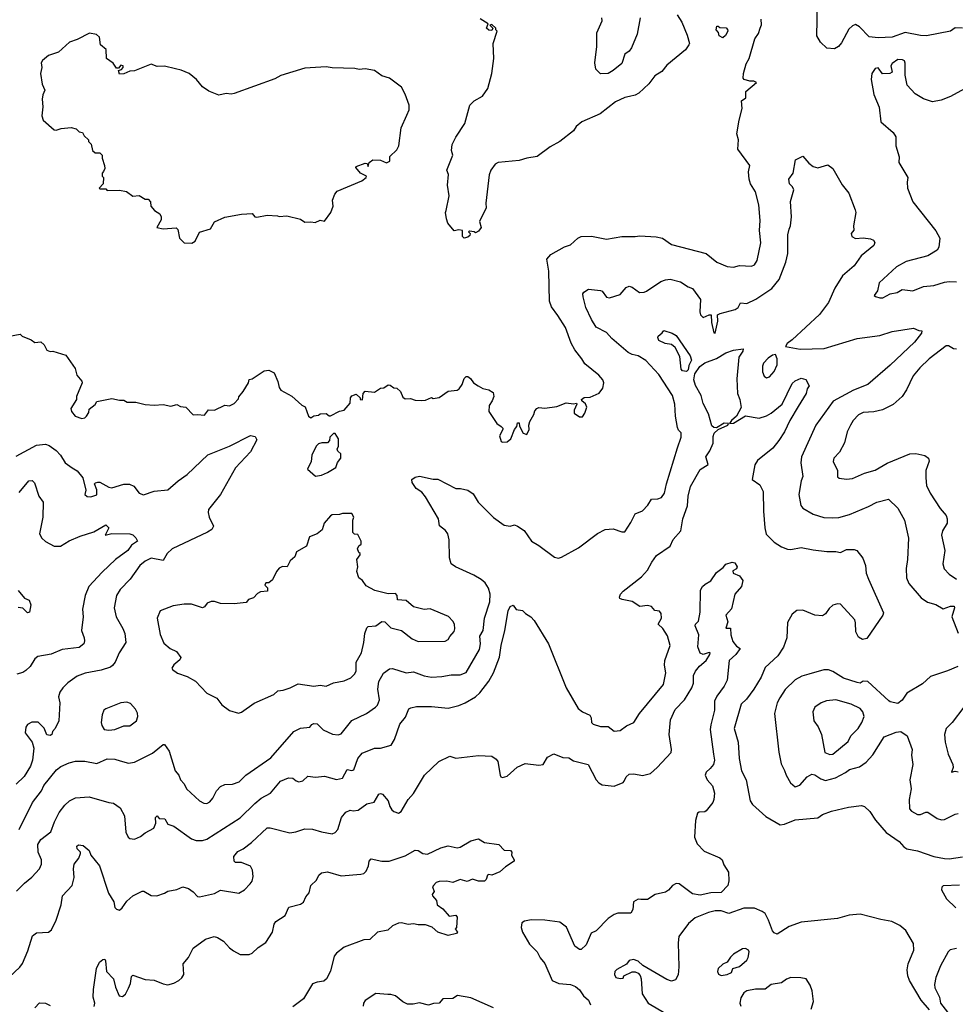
# Model space of a CAD drawing. Extents: x 1678431 to 1860718, y 384618 to 522882.
# Tile 377 of 473: x 1792174 to 1798376, y 435597 to 442122. Entities that reach past the tile are written whole.
import ezdxf

# ---------------------------------------------------------------- set-up
doc = ezdxf.new("R2010")
doc.units = 0

msp = doc.modelspace()

# ---------------------------------------------------------------- linework, layer by layer
at = {"layer": '0CON10XD'}
for points in [[(1798425, 442065.5), (1798375, 442067.5), (1798344.6, 442045.4), (1798185.5, 442015.5), (1798145, 442017.8), (1798045, 442038), (1797957.5, 442005), (1797865, 442001.5), (1797805, 442008.6), (1797742, 442075), (1797715, 442089.2), (1797695, 442082), (1797670.9, 442059.1), (1797621.1, 441968.9), (1797601.2, 441945), (1797575, 441928.6), (1797525, 441933.3), (1797483, 441973), (1797459.4, 442015), (1797461.8, 442225)], [(1796532.9, 442155), (1796564.2, 442105), (1796599.5, 442019.5), (1796613.3, 441965), (1796610, 441955), (1796587.5, 441922.5), (1796465, 441821.2), (1796431.1, 441778.9), (1796385, 441749.2), (1796345, 441695.7), (1796277.8, 441635), (1796255, 441622), (1796217.3, 441612.7), (1796185, 441606.1), (1796123.2, 441576.8), (1796022.7, 441497.3), (1795900.8, 441445), (1795863.3, 441415), (1795844.2, 441385), (1795755, 441314.2), (1795690.6, 441279.4), (1795605.3, 441214.7), (1795536.3, 441203.7), (1795485, 441187.8), (1795345, 441176), (1795326.2, 441165), (1795296.7, 441125), (1795285.8, 441094.2), (1795264, 440905), (1795266, 440875), (1795222.5, 440785), (1795232.5, 440745), (1795215, 440720), (1795195, 440710), (1795187, 440717), (1795155, 440720), (1795150, 440715), (1795160, 440705), (1795158.3, 440691.7), (1795145, 440680), (1795120, 440675), (1795110, 440685), (1795110, 440725), (1795085, 440730), (1795055, 440723.3), (1795013, 440773), (1795002.3, 440802.3), (1794997.5, 440845), (1795001.7, 440858.3), (1795022, 440955), (1795010.8, 441025), (1795015.8, 441095.8), (1795006.2, 441125), (1795046.2, 441225), (1795037.1, 441255), (1795041.4, 441295), (1795065, 441343.3), (1795124.2, 441435), (1795158.8, 441555), (1795186.7, 441585), (1795241.2, 441615), (1795276.9, 441665), (1795303.1, 441765), (1795317.8, 441865), (1795313.3, 441965), (1795340, 442045), (1795330, 442055), (1795330, 442065), (1795305, 442090), (1795290, 442085), (1795310, 442065), (1795305, 442050), (1795285, 442052.5), (1795267.5, 442065), (1795280, 442095), (1795227, 442127)], [(1792095, 440023.3), (1792177.5, 440037.5), (1792190, 440025), (1792250.7, 440000.7), (1792275, 439982.5), (1792315, 439987.5), (1792336.1, 439966.1), (1792355, 439931.2), (1792375, 439924), (1792394, 439926), (1792479.3, 439899.3), (1792540.7, 439810.7), (1792553.3, 439765), (1792586.2, 439726.2), (1792587.5, 439715), (1792550, 439625), (1792550, 439605), (1792512.5, 439545), (1792517.5, 439525), (1792542.5, 439495), (1792585, 439480), (1792605, 439482.5), (1792617.5, 439495), (1792631.7, 439518.3), (1792635, 439540), (1792675, 439572.5), (1792685, 439592.5), (1792785, 439612.5), (1792835, 439600), (1792865, 439600), (1792887, 439587), (1792945, 439586.7), (1793005, 439572.5), (1793065, 439567.5), (1793125, 439572.5), (1793175, 439561.2), (1793215, 439572), (1793239.5, 439559.5), (1793275, 439553.3), (1793323, 439503), (1793353.6, 439506.4), (1793399.3, 439500.7), (1793425, 439536.7), (1793465, 439533.3), (1793535, 439567.5), (1793565, 439562.5), (1793595, 439577.5), (1793625, 439610), (1793627.5, 439622.5), (1793655, 439657.5), (1793690, 439715), (1793695, 439737.5), (1793715, 439742.5), (1793794.1, 439795.9), (1793825, 439798.8), (1793860.5, 439780.5), (1793884.2, 439724.2), (1793894, 439685), (1793905, 439666.7), (1793977.3, 439627.3), (1794045, 439567.5), (1794066.4, 439556.4), (1794087.5, 439495), (1794105, 439482.5), (1794123, 439497), (1794155, 439500), (1794165, 439510), (1794205, 439512.5), (1794225, 439497.5), (1794235, 439497.5), (1794295, 439527.5), (1794325, 439533.3), (1794365, 439580), (1794367.5, 439615), (1794375, 439630), (1794405, 439640), (1794430, 439615), (1794430, 439605), (1794447, 439603), (1794450, 439645), (1794465, 439660), (1794525, 439653.3), (1794565, 439680), (1794587, 439683), (1794617, 439703), (1794630.7, 439700.7), (1794655, 439682.5), (1794675, 439680), (1794697.5, 439657.5), (1794715, 439620), (1794728.3, 439608.3), (1794765, 439612.5), (1794795, 439600), (1794835, 439597.5), (1794865, 439600), (1794905, 439617.5), (1794915, 439612.5), (1794955, 439617.5), (1795015, 439660), (1795073, 439667), (1795087.5, 439675), (1795106.7, 439705), (1795120, 439745), (1795133, 439757), (1795145, 439757.5), (1795162.5, 439745), (1795183.3, 439715), (1795212.5, 439695), (1795245, 439678), (1795285, 439668.8), (1795312.3, 439652.3), (1795316.1, 439623.9), (1795306.2, 439595), (1795286.2, 439565), (1795283.8, 439525), (1795336.2, 439445), (1795366.4, 439426.4), (1795376.7, 439415), (1795376.7, 439405), (1795354.5, 439365), (1795365, 439327.5), (1795375, 439321.2), (1795405, 439323.8), (1795430, 439345), (1795453.3, 439406.7), (1795470, 439425), (1795475, 439450), (1795485, 439450), (1795488.3, 439428.3), (1795512.5, 439382.5), (1795535, 439372.9), (1795551.9, 439405), (1795548.8, 439435), (1795555, 439460), (1795582.5, 439505), (1795589.3, 439530.7), (1795602.5, 439545), (1795615, 439552.5), (1795655, 439547.5), (1795735, 439557.5), (1795796.4, 439583.6), (1795845, 439576.7), (1795865, 439580), (1795867.5, 439575), (1795849.2, 439535), (1795849.2, 439515), (1795885, 439490), (1795905, 439490), (1795921.2, 439515), (1795933.3, 439555), (1795925.8, 439575.8), (1795900, 439595), (1795897.5, 439605), (1795915, 439618.8), (1795955, 439620), (1796015, 439647.5), (1796040.7, 439679.3), (1796046.7, 439715), (1796038.8, 439735), (1796013.8, 439765), (1795920.5, 439840.5), (1795901.5, 439875), (1795853.9, 439933.9), (1795828.8, 439978.8), (1795792.2, 440082.2), (1795741.2, 440161.2), (1795699.5, 440219.5), (1795686, 440256), (1795682.3, 440455), (1795669.4, 440535), (1795694.3, 440565), (1795785, 440617.1), (1795825, 440629.4), (1795874.4, 440675), (1795895, 440685.4), (1795965, 440686.9), (1796065, 440666.9), (1796165, 440684.4), (1796255, 440684.4), (1796285, 440690), (1796393, 440683), (1796434.2, 440674.2), (1796495, 440631.4), (1796725, 440572.5), (1796795, 440514.2), (1796865, 440485.8), (1796905, 440481.9), (1796945, 440493.3), (1797025, 440489.2), (1797045, 440498), (1797062.9, 440525), (1797087.2, 440642.8), (1797078.5, 440725), (1797082, 440792), (1797073.6, 440895), (1797051.5, 440981.5), (1797019.6, 441035), (1797008.9, 441065), (1797005.5, 441114.5), (1797013.3, 441155), (1796934, 441264), (1796938.8, 441325), (1796927.8, 441365), (1796942.9, 441455), (1796963.9, 441533.9), (1796960, 441585), (1796987.5, 441605), (1796986.7, 441645), (1797057.5, 441705), (1797040, 441715), (1797015, 441714), (1796977.5, 441725), (1796970, 441735), (1796971.2, 441765), (1796990.5, 441829.5), (1797010, 441865), (1797047.5, 441995), (1797070.7, 442029.3), (1797082.5, 442065), (1797091.7, 442088.3), (1797090, 442125)], [(1796287.5, 442135), (1796268.1, 442025), (1796230.8, 441935), (1796215, 441913.8), (1796185, 441892.5), (1796165, 441831.2), (1796108.8, 441785), (1796075, 441766), (1796025, 441763.3), (1795993, 441793), (1795985.8, 441835), (1796000, 441945), (1796000.8, 442035), (1796036, 442115), (1796034, 442135)], [(1793315, 440640), (1793337.5, 440655), (1793367, 440713), (1793440, 440735), (1793465, 440782.5), (1793535, 440814), (1793645, 440834), (1793715, 440836.7), (1793732.5, 440815), (1793745, 440812.5), (1793815, 440826.7), (1793883, 440823), (1793895, 440817.5), (1793945, 440821.2), (1794035, 440800), (1794065, 440780), (1794103, 440783), (1794133, 440777), (1794165, 440793.3), (1794195, 440787.5), (1794236.7, 440845), (1794252.5, 440885), (1794247.5, 440925), (1794263.3, 440965), (1794278.8, 440985), (1794442.5, 441055), (1794470, 441075), (1794472.5, 441085), (1794432.5, 441105), (1794401.7, 441141.7), (1794405, 441150), (1794465, 441170), (1794478.3, 441168.3), (1794485, 441150), (1794490, 441175), (1794515, 441192.5), (1794565, 441190), (1794605, 441174.2), (1794627.5, 441185), (1794626.7, 441215), (1794675, 441260), (1794688, 441285), (1794703.9, 441406.1), (1794740.2, 441489.8), (1794755.6, 441525), (1794755.5, 441555.5), (1794728.6, 441628.6), (1794704.2, 441675), (1794625, 441734.3), (1794575, 441748.8), (1794525, 441785.7), (1794465, 441795.8), (1794425, 441791.4), (1794395, 441799.2), (1794245, 441803.1), (1794205, 441809.4), (1794065, 441800), (1793905, 441752.5), (1793865, 441729.4), (1793595, 441632.5), (1793575, 441627.5), (1793541.7, 441631.7), (1793495, 441622.5), (1793428.3, 441648.3), (1793385, 441676.7), (1793345.9, 441725.9), (1793297.5, 441765), (1793245, 441787.5), (1793206.4, 441796.4), (1793135, 441813.3), (1793085, 441812.5), (1793045, 441826.2), (1792935, 441782.5), (1792905, 441780), (1792865, 441762.5), (1792835, 441760), (1792830, 441785), (1792848.3, 441791.7), (1792860, 441805), (1792860, 441815), (1792845, 441820), (1792828.3, 441801.7), (1792815, 441800), (1792793, 441833), (1792750, 441865), (1792747.5, 441925), (1792710, 441955), (1792703.3, 442005), (1792683.6, 442023.6), (1792637.5, 442032.5), (1792555, 441990), (1792505, 441973.3), (1792432.3, 441907.7), (1792364.4, 441885.6), (1792325, 441852.5), (1792316.7, 441835), (1792320.8, 441805), (1792311.2, 441765), (1792323.8, 441695), (1792340, 441655), (1792326.7, 441625), (1792323.3, 441595), (1792327.5, 441545), (1792320, 441485), (1792330, 441455), (1792403, 441393), (1792415, 441390), (1792448.3, 441401.7), (1792515, 441407.5), (1792548.3, 441398.3), (1792568.3, 441378.3), (1792590, 441375), (1792601.7, 441351.7), (1792630, 441325), (1792630, 441315), (1792647, 441297), (1792657.5, 441255), (1792675, 441240), (1792705, 441240), (1792720, 441225), (1792720, 441205), (1792736.7, 441155), (1792737.5, 441135), (1792730, 441115), (1792720, 441105), (1792720, 441085), (1792730, 441075), (1792727.5, 441035), (1792700, 441005), (1792705, 441000), (1792745, 441000), (1792755, 440990), (1792835, 440992.5), (1792883, 440983), (1792925, 440952.5), (1792966.1, 440956.1), (1793005, 440932.5), (1793025, 440933.3), (1793041.2, 440915), (1793042.5, 440885), (1793067, 440857), (1793102.5, 440835), (1793112.5, 440815), (1793112.5, 440795), (1793083.6, 440743.6), (1793125, 440736.7), (1793211.7, 440741.7), (1793222.5, 440732.5), (1793232.5, 440675), (1793265, 440642.5), (1793315, 440640)], [(1796835, 442002.5), (1796810, 442015), (1796807, 442037), (1796790, 442055), (1796795, 442080), (1796805, 442080), (1796815, 442070), (1796857, 442067), (1796867, 442057), (1796867.5, 442045), (1796853.6, 442016.4), (1796835, 442002.5)], [(1798437.1, 441662.9), (1798345, 441611.9), (1798282.2, 441587.8), (1798225, 441577.9), (1798165, 441598.2), (1798111, 441631), (1798058.1, 441688.1), (1798042.9, 441755), (1798044.4, 441834.4), (1798038.5, 441848.5), (1798026.4, 441856.4), (1797995, 441857.8), (1797958.3, 441831.7), (1797948.6, 441815), (1797958, 441775), (1797943.3, 441765), (1797892.7, 441762.7), (1797865, 441803.3), (1797845, 441798), (1797822.2, 441765), (1797818.5, 441725), (1797835.5, 441625.5), (1797871.2, 441541.2), (1797882.5, 441445), (1797963.8, 441375), (1797982.5, 441345), (1797982.5, 441285), (1798003.6, 441213.6), (1798001.2, 441175), (1798062.5, 441075), (1798056.2, 441045), (1798060, 441005), (1798094.2, 440915), (1798247.5, 440722.5), (1798273.2, 440673.2), (1798267.8, 440615), (1798255, 440594.2), (1798193.7, 440556.3), (1798050.7, 440519.3), (1797987, 440483), (1797872.4, 440377.6), (1797860.8, 440325), (1797837.5, 440295), (1797846.4, 440286.4), (1797875, 440278), (1797895, 440279.2), (1797945, 440305.7), (1797990, 440315), (1798025, 440334.3), (1798095, 440324.3), (1798166.3, 440353.7), (1798235, 440359.5), (1798305, 440383.5), (1798335, 440386.7), (1798384.4, 440384.4)], [(1792170.6, 436755), (1792258.6, 436935), (1792318.6, 437011.4), (1792333, 437047), (1792419.1, 437150.9), (1792446.9, 437173.1), (1792502, 437198), (1792545, 437207.3), (1792605, 437209.1), (1792685, 437192.1), (1792755, 437222.5), (1792805, 437221.1), (1792839.3, 437209.3), (1792894.3, 437194.3), (1792935, 437200.8), (1793055, 437262), (1793125, 437317.5), (1793135, 437317.5), (1793163.9, 437273.9), (1793204.5, 437144.5), (1793228.6, 437115), (1793240.8, 437085), (1793265, 437056.7), (1793279.2, 437025), (1793365, 436944.2), (1793395, 436928.6), (1793415, 436927.1), (1793435, 436939.2), (1793455, 436962), (1793478.8, 437011.2), (1793505, 437039.2), (1793535, 437054.3), (1793585, 437055.6), (1793629.6, 437070.4), (1793672.5, 437115), (1793839.2, 437230.8), (1793991.4, 437405), (1794035, 437425.6), (1794096.9, 437433.1), (1794111.7, 437451.7), (1794125, 437458.6), (1794145.4, 437455.4), (1794186.7, 437416.7), (1794247.6, 437387.6), (1794285, 437382.2), (1794305, 437390), (1794375, 437476.7), (1794472.5, 437525), (1794532.5, 437565), (1794545, 437580), (1794558.9, 437615), (1794547.9, 437685), (1794554.5, 437735), (1794585, 437790.8), (1794625, 437820.8), (1794645, 437822.5), (1794735, 437794.4), (1794785, 437799.4), (1794855, 437774.4), (1794905, 437765.5), (1794972, 437768), (1795035, 437781.1), (1795095, 437780.6), (1795133.6, 437796.4), (1795222.6, 437947.4), (1795228.9, 437985), (1795224.7, 438035.3), (1795245.4, 438074.6), (1795256.2, 438155), (1795290, 438265), (1795292.9, 438315), (1795282.7, 438355), (1795260.2, 438390.2), (1795232.9, 438412.9), (1795185, 438440.9), (1795062, 438495), (1795033.3, 438515), (1795022.2, 438555), (1795022.1, 438675), (1795011.8, 438715), (1794997.4, 438737.4), (1794956.9, 438766.9), (1794949.5, 438815), (1794865, 438959.2), (1794839.7, 438989.7), (1794802.9, 439015), (1794776.2, 439055), (1794773.3, 439075), (1794795, 439091.2), (1794825, 439097.1), (1794915, 439076), (1794945, 439076.2), (1795065, 439016), (1795095.9, 439015.9), (1795143.9, 439003.9), (1795179.7, 438979.7), (1795213.6, 438923.6), (1795315, 438823.8), (1795385, 438772.5), (1795425, 438766), (1795455, 438774), (1795475, 438766), (1795517.2, 438737.2), (1795567.5, 438665), (1795615, 438638), (1795720.3, 438560.3), (1795745, 438554), (1795765, 438560.8), (1795878.1, 438621.9), (1796005, 438717.1), (1796055, 438742.9), (1796108.8, 438748.8), (1796165, 438728.8), (1796185, 438727.5), (1796225, 438788.8), (1796253.3, 438846.7), (1796302.8, 438867.2), (1796338, 438905), (1796362.5, 438945), (1796405, 438947.1), (1796428, 438955), (1796448.6, 438985), (1796461.3, 439045), (1796535, 439283.8), (1796560, 439355), (1796560, 439385), (1796541.7, 439401.7), (1796535, 439420), (1796521.2, 439495), (1796518, 439575), (1796500.5, 439630.5), (1796410.5, 439770.5), (1796325, 439864.3), (1796275, 439894.4), (1796233.6, 439903.6), (1796207.4, 439917.4), (1796100, 440010), (1796065, 440048.2), (1795994.7, 440084.7), (1795964.1, 440134.1), (1795927.5, 440215), (1795909.2, 440285), (1795908, 440305), (1795914.2, 440315.8), (1795945, 440336.2), (1796025, 440327.5), (1796035, 440322.5), (1796065, 440283.3), (1796085, 440278.8), (1796155, 440301.4), (1796195, 440346.2), (1796215, 440356.2), (1796235, 440350), (1796282.5, 440315), (1796314.4, 440315.6), (1796328.2, 440321.8), (1796423.9, 440386.1), (1796455, 440398.1), (1796485, 440401.4), (1796555, 440384.2), (1796605, 440352.5), (1796635, 440340.8), (1796686.5, 440266.5), (1796682.7, 440185), (1796686.9, 440165), (1796705, 440148.1), (1796745, 440166.7), (1796757.5, 440165), (1796760, 440115), (1796775, 440047.5), (1796785, 440044.3), (1796801.5, 440125), (1796800, 440165), (1796817.5, 440175), (1796918, 440202), (1796936, 440215), (1796952.5, 440245), (1796995, 440240), (1797055, 440270), (1797159.5, 440340.5), (1797209.4, 440400.6), (1797252.5, 440515), (1797267.2, 440572.8), (1797265.6, 440695), (1797275.5, 440734.5), (1797284.3, 440755.7), (1797291.4, 440815), (1797282.7, 440917.3), (1797306.2, 440995), (1797296.7, 441015), (1797276.7, 441035), (1797273.3, 441065), (1797301.2, 441105), (1797315.9, 441194.1), (1797365, 441217.5), (1797405, 441171.2), (1797435, 441150), (1797465, 441141.2), (1797530.7, 441160.7), (1797563.8, 441135), (1797626.8, 441026.8), (1797671.2, 440971.2), (1797712.4, 440862.4), (1797716.8, 440843.2), (1797701.2, 440755), (1797703.6, 440726.4), (1797686.7, 440705), (1797691.2, 440685), (1797715, 440671.2), (1797765, 440676), (1797815, 440668.8), (1797835, 440660), (1797842, 440645), (1797836, 440625), (1797753.1, 440556.9), (1797705, 440490.6), (1797628.6, 440425), (1797577.3, 440342.7), (1797535, 440248), (1797475, 440168.6), (1797295, 439999.2), (1797261.2, 439975), (1797250, 439955), (1797348.3, 439938.3), (1797507.6, 439942.4), (1797725, 440009.4), (1797875, 440029.4), (1797957.5, 440055), (1798098.6, 440078.6), (1798135, 440062), (1798155, 440060), (1798152, 440045), (1798105.6, 439985), (1797945, 439833.1), (1797796, 439704), (1797702.3, 439667.7), (1797566, 439594), (1797451.1, 439435), (1797355.6, 439225), (1797353.3, 439185), (1797365.5, 439095), (1797353.5, 439065), (1797339.4, 438975), (1797353, 438903), (1797365, 438884), (1797433.3, 438845), (1797505, 438822.7), (1797565, 438820), (1797605, 438823.6), (1797675, 438843.5), (1797801.2, 438895), (1797855, 438924.4), (1797933.6, 438943.6), (1797995.6, 438885.6), (1798039.2, 438805), (1798065.4, 438685.4), (1798060, 438545), (1798051.1, 438485), (1798053.8, 438423.8), (1798068.6, 438385), (1798149.4, 438289.4), (1798192, 438262), (1798246.8, 438246.8), (1798295, 438217.5), (1798344.2, 438235.8), (1798368, 438235), (1798370.6, 438225), (1798353.9, 438163.9), (1798395, 438056.7)], [(1796595, 439790), (1796567.5, 439795), (1796559.2, 439805), (1796549.7, 439889.7), (1796519.1, 439949.1), (1796495, 439970), (1796452.5, 439975), (1796411.2, 439995), (1796403.8, 440015), (1796406.7, 440025), (1796434, 440046), (1796445, 440062.5), (1796500, 440045), (1796525, 440028), (1796618.8, 439895), (1796627.1, 439865), (1796610, 439830), (1796605, 439802.5), (1796595, 439790)], [(1792153.4, 436346.6), (1792205, 436399.2), (1792255, 436439.2), (1792304.3, 436495), (1792317.8, 436525), (1792319.6, 436555), (1792297.6, 436605), (1792295, 436656.2), (1792315, 436689.4), (1792380.5, 436739.5), (1792405.4, 436805), (1792435, 436868.1), (1792472.9, 436917.1), (1792505, 436945.6), (1792545, 436964.3), (1792635, 436972.5), (1792765, 436933.1), (1792795, 436930), (1792839.8, 436899.8), (1792868.6, 436845), (1792877.7, 436737.7), (1792893.8, 436705), (1792905, 436696.2), (1792935, 436692), (1792975, 436708), (1793005, 436734), (1793062.5, 436765), (1793077, 436797), (1793073.3, 436835), (1793085, 436846.7), (1793098.3, 436828.3), (1793136.7, 436825), (1793155, 436790), (1793195, 436776.2), (1793313.9, 436693.9), (1793345, 436682.5), (1793385, 436681.5), (1793415, 436690), (1793635, 436832.2), (1793732.9, 436927.1), (1793775, 436962.9), (1793836.4, 436995), (1793903.8, 437076.2), (1793955, 437098.1), (1793984.4, 437094.4), (1794006.6, 437076.6), (1794025, 437071.9), (1794052.1, 437077.9), (1794085, 437108), (1794135, 437101.2), (1794195, 437108.6), (1794275, 437086.5), (1794313.8, 437095), (1794345, 437152), (1794375, 437145.6), (1794389.2, 437150.8), (1794415.6, 437225), (1794445, 437261.4), (1794525, 437294.4), (1794565.5, 437294.5), (1794637, 437313), (1794659.4, 437350.6), (1794695, 437453.8), (1794731.3, 437498.7), (1794753.8, 437555), (1794767.6, 437562.4), (1794805, 437570), (1794905, 437570.9), (1795015, 437559.1), (1795085, 437576.2), (1795128.1, 437595), (1795196.7, 437635), (1795225, 437660.5), (1795285, 437738.9), (1795315.6, 437794.4), (1795355, 437896.7), (1795364.8, 437975.2), (1795390, 438075), (1795412.2, 438205), (1795425, 438231.9), (1795445, 438242.5), (1795465, 438213.8), (1795507, 438207), (1795527, 438187), (1795563.3, 438165), (1795585, 438141.2), (1795679.2, 437985), (1795795.6, 437695), (1795876.6, 437556.6), (1795906, 437535), (1795953, 437513), (1795962, 437495), (1795963.8, 437465), (1795975, 437454), (1796025, 437438.8), (1796075, 437438.8), (1796115, 437406), (1796155, 437412), (1796197.3, 437442.7), (1796246.2, 437465), (1796283.8, 437525), (1796441.9, 437715), (1796456.7, 437793.3), (1796449.2, 437845), (1796451.2, 437875), (1796485.4, 437975), (1796468.5, 438038.5), (1796437.3, 438087.3), (1796407.5, 438115), (1796428, 438155), (1796426.8, 438186.8), (1796415, 438201.2), (1796385, 438206.2), (1796362.2, 438232.2), (1796335, 438239.5), (1796285, 438232.9), (1796235, 438267.1), (1796168.3, 438278.3), (1796152.5, 438285), (1796150, 438295), (1796156.7, 438315), (1796174.3, 438335.7), (1796295, 438430), (1796335.8, 438474.2), (1796365, 438526), (1796395, 438570), (1796485, 438633.8), (1796505, 438676.7), (1796557.5, 438735), (1796570, 438815), (1796600.2, 438899.8), (1796606.2, 438965), (1796620.8, 439029.2), (1796685, 439141.9), (1796738, 439175), (1796722.4, 439225), (1796749.5, 439265), (1796770.3, 439315), (1796770.4, 439359.6), (1796778.3, 439381.7), (1796804.1, 439405.9), (1796868.8, 439435), (1796872.5, 439445), (1796845, 439448.9), (1796792.7, 439417.3), (1796775, 439418.8), (1796761.4, 439431.4), (1796740.8, 439510.8), (1796705, 439578.8), (1796690.7, 439630.7), (1796655, 439696.7), (1796642.9, 439735), (1796649.2, 439775), (1796683, 439823), (1796715, 439848.8), (1796792.6, 439877.4), (1796855, 439914), (1796905, 439932), (1796970, 439940), (1796968, 439925), (1796942, 439885), (1796928.3, 439741.7), (1796932.5, 439645), (1796948.4, 439605), (1796957.6, 439552.4), (1796926.6, 439493.4), (1796892.9, 439465), (1796880, 439445), (1796905, 439447.1), (1796985, 439495.6), (1797075, 439481.1), (1797125, 439495.5), (1797155.9, 439514.1), (1797227.8, 439575), (1797295, 439710), (1797315, 439727.5), (1797353.4, 439746.6), (1797385, 439737.5), (1797408, 439695), (1797394.3, 439675), (1797386.9, 439645), (1797335, 439559.2), (1797280, 439465), (1797245, 439390.8), (1797207.2, 439332.8), (1797167.4, 439282.6), (1797065, 439200), (1797047.6, 439172.4), (1797030.5, 439075), (1797080, 439040), (1797101.9, 438995), (1797104.3, 438864.3), (1797113.9, 438753.9), (1797123.2, 438713.2), (1797175, 438659.2), (1797225, 438628), (1797265, 438614), (1797285, 438610.8), (1797355, 438624.4), (1797435, 438607.8), (1797525, 438597.1), (1797585, 438597.1), (1797615, 438590), (1797655, 438611.2), (1797705, 438610.8), (1797724.3, 438604.3), (1797763.1, 438553.1), (1797781.1, 438505), (1797785.6, 438455), (1797801.1, 438415), (1797899.4, 438190.6), (1797895.8, 438175), (1797789.2, 438020.8), (1797760, 438015), (1797735, 438030), (1797717.1, 438065), (1797715.6, 438124.4), (1797709.4, 438145), (1797615, 438248.9), (1797595, 438250.4), (1797565, 438241.8), (1797539.6, 438220.4), (1797516.6, 438183.4), (1797495, 438172), (1797445, 438175.7), (1797365, 438208.1), (1797325, 438207.5), (1797295, 438181.2), (1797265, 438126.7), (1797258.9, 438025), (1797236.5, 437963.5), (1797200.6, 437905), (1797115, 437828.6), (1797090, 437765), (1797040, 437685)], [(1798385, 439937.5), (1798365, 439940), (1798330.5, 439960.5), (1798315, 439960), (1798203.1, 439875), (1798141.1, 439815), (1798097.7, 439762.3), (1798051.9, 439668.1), (1798024.4, 439625), (1797965, 439571.5), (1797894, 439536), (1797836.2, 439523.8), (1797765, 439517.8), (1797735, 439502.9), (1797698.6, 439465), (1797680.6, 439435), (1797658.5, 439391.5), (1797641.3, 439318.7), (1797608.6, 439255), (1797570.5, 439215), (1797566.9, 439195), (1797595.7, 439135), (1797595, 439093.3), (1797606.4, 439083.6), (1797655, 439075.8), (1797695, 439082.2), (1797773.9, 439116.1), (1797845, 439136.9), (1797925, 439181.9), (1798075, 439245.6), (1798115, 439247.8), (1798175, 439234.2), (1798198, 439215), (1798203.9, 439196.1), (1798181.4, 439135), (1798180, 439085), (1798185.7, 439035), (1798209.2, 438985), (1798275, 438882), (1798315.8, 438835), (1798322.9, 438815), (1798321.4, 438785), (1798290.6, 438735), (1798285.7, 438705), (1798307.5, 438605), (1798294.4, 438515), (1798303.3, 438483.3), (1798335, 438448.1), (1798385, 438413.5)], [(1797125, 439748.6), (1797145, 439754.2), (1797175, 439790), (1797195.3, 439835), (1797194.4, 439874.4), (1797185, 439902.5), (1797165, 439898.8), (1797135, 439879.2), (1797105.5, 439845), (1797098, 439825), (1797097.3, 439787.3), (1797110, 439760), (1797125, 439748.6)], [(1792150.2, 439229.8), (1792285, 439301.4), (1792345, 439307.8), (1792370.2, 439300.2), (1792415, 439266.7), (1792445, 439236.9), (1792475.6, 439185), (1792522.6, 439152.6), (1792555, 439132.9), (1792592, 439085), (1792612, 439005), (1792606.7, 438975), (1792621.2, 438961.2), (1792645, 438959.2), (1792685, 438974), (1792685.4, 439005.4), (1792670, 439045), (1792676.4, 439053.6), (1792692, 439058), (1792705, 439057.1), (1792765, 439023.8), (1792785, 439019.1), (1792865, 439044.4), (1792902.7, 439042.7), (1792929.7, 439029.7), (1792965, 438983.3), (1792995, 438974), (1793065, 438996.9), (1793155, 439005.6), (1793224.1, 439065.9), (1793285, 439108.5), (1793421.7, 439238.3), (1793565, 439294.5), (1793705, 439366.7), (1793735, 439360), (1793746.7, 439336.7), (1793705, 439258), (1793605, 439151.9), (1793505, 438975.6), (1793424.6, 438875), (1793422.7, 438855), (1793430.5, 438825), (1793458.6, 438765), (1793447.2, 438742.8), (1793420, 438725), (1793184.1, 438615.9), (1793150.6, 438585), (1793125, 438537.5), (1793046.2, 438553.8), (1793005, 438532.5), (1792971.1, 438505), (1792906, 438414), (1792840, 438345), (1792815.7, 438305), (1792800.8, 438225), (1792812.9, 438165), (1792857.1, 438087.1), (1792870, 438055), (1792878.1, 437995), (1792834.4, 437925), (1792806.2, 437863.8), (1792788.3, 437841.7), (1792775, 437831.9), (1792715, 437812.1), (1792608.3, 437791.7), (1792555, 437770.6), (1792493.1, 437726.9), (1792459.2, 437695), (1792440, 437665), (1792431.4, 437635), (1792440, 437595), (1792434, 437475), (1792410, 437425), (1792392.5, 437405), (1792387.5, 437385), (1792375, 437377.5), (1792353.6, 437383.6), (1792337.3, 437427.3), (1792295.5, 437465.5), (1792255, 437467.5), (1792225, 437450), (1792213.9, 437433.9), (1792211.2, 437395), (1792256.7, 437335), (1792267.5, 437295), (1792258.8, 437215), (1792246, 437175), (1792203, 437107), (1792151.2, 437055)], [(1794135, 439097.5), (1794175, 439102.5), (1794215, 439120), (1794270, 439155), (1794281.7, 439188.3), (1794302.5, 439215), (1794302.5, 439245), (1794282.7, 439262.7), (1794278.8, 439275), (1794286.7, 439295), (1794287.5, 439345), (1794265, 439380), (1794255, 439380), (1794230, 439355), (1794227, 439333), (1794215, 439317.5), (1794177, 439317), (1794155, 439310), (1794140, 439295), (1794110, 439235), (1794106.7, 439195), (1794083, 439143), (1794135, 439097.5)], [(1792170.6, 438989.4), (1792235, 439065.8), (1792257.3, 439067.3), (1792273.3, 439053.3), (1792300.8, 438965), (1792330.6, 438925), (1792328.1, 438825), (1792304.5, 438715), (1792321.9, 438685), (1792344.6, 438664.6), (1792403.6, 438633.6), (1792445, 438631.9), (1792502.9, 438667.1), (1792575, 438700), (1792665, 438728.6), (1792745, 438774.4), (1792765.9, 438754.1), (1792740, 438705), (1792785, 438716.7), (1792905, 438714.5), (1792925, 438707.3), (1792945, 438688.5), (1792954.6, 438665.4), (1792915, 438638.5), (1792891.8, 438605), (1792808.5, 438545), (1792719.7, 438460.3), (1792633.4, 438366.6), (1792607.9, 438305), (1792590.6, 438215), (1792594.3, 438165), (1792582.9, 438075), (1792602.2, 438025), (1792604.4, 438005), (1792598.6, 437985), (1792567.7, 437962.3), (1792455, 437949.1), (1792382.6, 437917.4), (1792295, 437901.4), (1792273.6, 437886.4), (1792243.1, 437835), (1792215, 437808.6), (1792195.4, 437794.6), (1792155, 437784.6)], [(1793623.6, 437526.4), (1793645, 437533.8), (1793728.1, 437591.9), (1793859.1, 437650.9), (1793885, 437674), (1793921.7, 437678.3), (1793967, 437693), (1794020.3, 437719.7), (1794125, 437704.4), (1794165, 437712), (1794205, 437706), (1794255, 437727.5), (1794325, 437741.4), (1794369.7, 437760.3), (1794394, 437785), (1794404, 437805), (1794404, 437864), (1794439.5, 437925), (1794455.7, 437995), (1794462, 438055), (1794475, 438092.5), (1794485, 438100), (1794535, 438104.2), (1794575, 438134.2), (1794595, 438131.2), (1794635, 438092), (1794705, 438074.4), (1794775, 438019.4), (1794815, 438000.6), (1794995, 438004.3), (1795014, 438015), (1795025, 438033.3), (1795055, 438066.7), (1795058.1, 438085), (1795055.7, 438115.7), (1795046.2, 438135), (1795015.8, 438165.8), (1794895, 438217.5), (1794855, 438213.3), (1794785, 438230), (1794735, 438273.3), (1794677.5, 438277.5), (1794676.4, 438306.4), (1794665, 438320), (1794617, 438317), (1794528.3, 438338.3), (1794470.7, 438370.7), (1794446.4, 438406.4), (1794422.7, 438422.7), (1794410, 438465), (1794416.2, 438495), (1794410, 438545), (1794430, 438575), (1794430, 438585), (1794421.7, 438591.7), (1794413.8, 438615), (1794422.5, 438635), (1794437.5, 438645), (1794437.5, 438665), (1794415, 438710), (1794393, 438713), (1794382.5, 438722.5), (1794382.5, 438805), (1794390, 438825), (1794375, 438850), (1794315, 438850), (1794295, 438842.5), (1794245, 438840), (1794235, 438833.3), (1794192.5, 438785), (1794179.5, 438740.5), (1794145, 438713.8), (1794096.1, 438693.9), (1794075, 438632.5), (1794010, 438595), (1793998.3, 438561.7), (1793966.7, 438535), (1793947.5, 438495), (1793917, 438497), (1793893.9, 438486.1), (1793876.7, 438465), (1793849.3, 438410.7), (1793825, 438390), (1793805, 438390), (1793800, 438375), (1793817, 438357), (1793817.5, 438335), (1793769.3, 438330.7), (1793750.7, 438319.3), (1793725, 438290), (1793691.7, 438278.3), (1793675, 438260), (1793595, 438250), (1793505, 438252.5), (1793465, 438266.7), (1793443.9, 438266.1), (1793417.5, 438255), (1793399.3, 438230.7), (1793386.2, 438223.8), (1793312.3, 438247.7), (1793265, 438248), (1793192.3, 438237.7), (1793105, 438203.3), (1793086, 438155), (1793105, 438047.5), (1793130.3, 437990.3), (1793172.5, 437955), (1793212.5, 437935), (1793243.3, 437895), (1793235, 437880), (1793195, 437847.5), (1793183.3, 437825), (1793187.5, 437815), (1793220.3, 437790.3), (1793285, 437770), (1793339.1, 437739.1), (1793415, 437658), (1793480, 437625), (1793515, 437581.2), (1793565, 437543.8), (1793623.6, 437526.4)], [(1792105, 435775.7), (1792175, 435842.9), (1792192.6, 435867.4), (1792228.7, 435951.3), (1792258.9, 436051.1), (1792285, 436071.4), (1792365, 436075.8), (1792385, 436090), (1792415.4, 436154.6), (1792449.6, 436255), (1792457.5, 436315), (1792521.4, 436385), (1792536.2, 436436.2), (1792530.9, 436495), (1792534.4, 436525), (1792566.7, 436565), (1792577, 436597), (1792577.5, 436605), (1792555, 436627.5), (1792553.8, 436645), (1792565, 436653.8), (1792595, 436648.8), (1792634.2, 436615), (1792645.6, 436585.6), (1792704.2, 436515), (1792763.6, 436333.6), (1792797.1, 436275), (1792805, 436237.5), (1792815, 436226.2), (1792835, 436220), (1792854, 436235), (1792885, 436280), (1792925, 436316.2), (1792985, 436347.5), (1792997, 436347), (1793045, 436318.8), (1793083.9, 436316.1), (1793135, 436332.5), (1793155, 436347.5), (1793215, 436358), (1793255, 436374.2), (1793293.2, 436363.2), (1793325, 436341.2), (1793352.2, 436312.2), (1793365, 436309.2), (1793465, 436330), (1793505, 436354), (1793626.1, 436333.9), (1793664.1, 436355.9), (1793702, 436395), (1793715, 436413.3), (1793722.7, 436442.7), (1793717.8, 436485), (1793705, 436512), (1793645, 436535.7), (1793605, 436536.2), (1793595.9, 436545.9), (1793594.3, 436575.7), (1793619.7, 436610.3), (1793655, 436626.4), (1793710.9, 436669.1), (1793815, 436765.7), (1793835, 436765.8), (1793965, 436732.9), (1794005, 436738.6), (1794065, 436760), (1794115, 436757.5), (1794175, 436738.6), (1794245, 436727.5), (1794265, 436736), (1794284, 436755), (1794308.1, 436835), (1794335, 436870.8), (1794365, 436884), (1794385, 436879.2), (1794417, 436883), (1794475, 436925.7), (1794524.5, 436935.5), (1794555, 436988.8), (1794565, 436993.8), (1794578.3, 436988.3), (1794615.6, 436945.6), (1794627, 436907), (1794641.2, 436885), (1794655, 436873.8), (1794685, 436863.8), (1794703.8, 436875), (1794749.2, 436955), (1794785.4, 436994.6), (1794857.5, 437115), (1794953.4, 437205), (1795025, 437241.1), (1795065, 437227.1), (1795215, 437244.8), (1795305, 437240.4), (1795331.7, 437221.7), (1795344, 437205), (1795360, 437115), (1795364.1, 437104.1), (1795375, 437100), (1795405, 437109.2), (1795472.8, 437167.2), (1795525, 437192.9), (1795615, 437182), (1795643.6, 437186.4), (1795672.5, 437235), (1795715, 437256.7), (1795775, 437232.5), (1795815, 437230), (1795845, 437211.2), (1795943.3, 437185), (1795995.6, 437085), (1796012.5, 437065), (1796035, 437051.5), (1796115, 437041.9), (1796174.3, 437065.7), (1796182, 437075), (1796195, 437103.3), (1796215, 437121.2), (1796245, 437123.8), (1796303.2, 437113.2), (1796355, 437127.3), (1796400.5, 437165), (1796492.5, 437265), (1796495.5, 437285), (1796478.5, 437385), (1796487.5, 437482.5), (1796520, 437550), (1796581.8, 437615), (1796629.6, 437695), (1796640.8, 437725), (1796640.9, 437775), (1796654.6, 437805), (1796681.4, 437838.6), (1796724.5, 437875), (1796750, 437915), (1796751.2, 437925), (1796745, 437927.8), (1796705, 437915.5), (1796685, 437923.8), (1796670, 437965), (1796676.8, 438045), (1796652.5, 438105), (1796654.2, 438115.8), (1796674.2, 438135.8), (1796684.5, 438194.5), (1796688, 438342), (1796700, 438365), (1796719.2, 438380.8), (1796755, 438402.5), (1796792.3, 438457.7), (1796838.3, 438491.7), (1796855.9, 438514.1), (1796896.1, 438526.1), (1796915, 438522.5), (1796930, 438495), (1796926.4, 438483.6), (1796901.7, 438468.3), (1796903.3, 438455), (1796946.4, 438436.4), (1796966.7, 438405), (1796958, 438365), (1796914.5, 438315.5), (1796892.5, 438217.5), (1796856.2, 438175), (1796868, 438132), (1796855, 438090), (1796885, 438090), (1796888, 438045), (1796900.9, 438000.9), (1796925, 437970), (1796950, 437955), (1796921.2, 437915), (1796878.1, 437875), (1796864.2, 437745), (1796843.1, 437705), (1796795, 437638.9), (1796780.8, 437605), (1796780.3, 437545), (1796755, 437448.8), (1796752.3, 437417.7), (1796774, 437254), (1796780.3, 437215), (1796773, 437187), (1796751.7, 437158.3), (1796724.3, 437135), (1796719.2, 437115), (1796730.8, 437085), (1796767.5, 437045), (1796780.8, 436995), (1796775.6, 436955), (1796768.6, 436935), (1796725, 436878.8), (1796715, 436871.2), (1796679.3, 436870.7), (1796666.4, 436863.6), (1796653.3, 436815), (1796647.1, 436705), (1796665, 436660.8), (1796712.3, 436612.3), (1796815, 436568.1), (1796831.4, 436555), (1796841.3, 436521.3), (1796872.2, 436472.2), (1796876, 436415), (1796867.9, 436385), (1796825, 436337.8), (1796755, 436335.4), (1796685, 436320.5), (1796635, 436329.5), (1796545, 436394.4), (1796525, 436397.8), (1796500.8, 436385), (1796476.1, 436353.9), (1796455, 436339.5), (1796385.6, 436324.4), (1796335, 436291.4), (1796290.7, 436290.7), (1796275, 436292.5), (1796243.9, 436276.1), (1796238, 436225), (1796225, 436201.2), (1796139.7, 436200.3), (1796115, 436191.4), (1796075.8, 436165), (1795995, 436084), (1795961.7, 436068.3), (1795928.6, 435991.4), (1795895, 435960), (1795885, 435960), (1795855, 435982.5), (1795797.8, 436107.8), (1795755, 436141.1), (1795655, 436154.4), (1795565, 436155.5), (1795521.5, 436148.5), (1795502.9, 436137.1), (1795498.6, 436105), (1795507.1, 436075), (1795554.4, 435995), (1795604.2, 435945), (1795624.2, 435904.2), (1795655, 435866.7), (1795703.8, 435755), (1795747.5, 435735), (1795825, 435726.9), (1795858.8, 435715), (1795885, 435692), (1795912.4, 435652.4), (1795945, 435624.2), (1795957.2, 435592.8)], [(1792165, 438338.8), (1792205, 438287.5), (1792237.5, 438275), (1792247.5, 438245), (1792238.8, 438195), (1792225, 438190), (1792195, 438221.2), (1792165, 438226)], [(1798392, 437835), (1798325, 437805.9), (1798210.9, 437769.1), (1798159.8, 437720.2), (1798055, 437658), (1798025, 437613.3), (1797995, 437590), (1797945, 437600.6), (1797935, 437607.8), (1797796.3, 437736.3), (1797765, 437737.5), (1797745, 437726), (1797725, 437730), (1797635, 437758.9), (1797565, 437801.2), (1797535, 437812.7), (1797505, 437813.5), (1797404.6, 437785.4), (1797358.9, 437771.1), (1797315, 437746.9), (1797248, 437682), (1797212.6, 437627.4), (1797196.5, 437595), (1797178.1, 437525), (1797206.8, 437266.8), (1797221.2, 437191.2), (1797243.6, 437146.4), (1797254.6, 437114.6), (1797284.2, 437065), (1797315, 437038.1), (1797345, 437049.5), (1797395, 437103.5), (1797425, 437121.9), (1797445, 437117.1), (1797485, 437090), (1797515, 437080.6), (1797583, 437097), (1797648.1, 437131.9), (1797675, 437152.9), (1797740.3, 437169.7), (1797785, 437200.8), (1797829.8, 437250.2), (1797905, 437370), (1797985, 437400.8), (1798015, 437404.2), (1798056.2, 437375), (1798089.4, 437285), (1798087, 437247), (1798094.4, 437185), (1798075.7, 437085), (1798082.9, 437025), (1798070.6, 436955), (1798072.4, 436892.4), (1798085, 436877.1), (1798125, 436854.4), (1798145, 436854.4), (1798180.2, 436869.8), (1798195, 436870), (1798255, 436827.8), (1798285, 436818.9), (1798305, 436822.2), (1798375, 436857.5), (1798395, 436861.4)], [(1797040, 437685), (1796991, 437619), (1796956.4, 437585), (1796911.1, 437425), (1796937.5, 437335), (1796944.5, 437225), (1796960, 437145), (1796990, 437085), (1797017.5, 436945), (1797031.7, 436921.7), (1797120.2, 436840.2), (1797215, 436786.2), (1797245, 436790.6), (1797315, 436818.8), (1797465, 436832.5), (1797496.2, 436853.8), (1797555, 436875.6), (1797667.9, 436902.1), (1797755, 436914), (1797775, 436908), (1797810, 436875), (1797847.8, 436817.8), (1797918, 436735), (1798005, 436675.6), (1798035, 436639.4), (1798055, 436627.5), (1798125, 436613.5), (1798235, 436577.1), (1798305, 436562.7), (1798335, 436561.5), (1798424, 436574)], [(1792765, 437414.3), (1792805, 437418.6), (1792865, 437441.1), (1792905, 437441.4), (1792949.2, 437475), (1792958.1, 437505), (1792955.4, 437525.4), (1792941.7, 437551.7), (1792909.5, 437589.5), (1792885, 437600), (1792845, 437595.6), (1792745, 437555.8), (1792731.2, 437545), (1792720.8, 437515), (1792714.4, 437465), (1792717.5, 437445), (1792735, 437418), (1792765, 437414.3)], [(1797545, 437252.5), (1797565, 437254.4), (1797665, 437338.6), (1797684.4, 437375), (1797731.8, 437425), (1797757.1, 437465), (1797771.9, 437505), (1797763.1, 437535), (1797745, 437556.7), (1797685, 437585.5), (1797585, 437614.4), (1797521.7, 437608.3), (1797486.2, 437595), (1797444.5, 437565.5), (1797431.4, 437535), (1797439.2, 437475), (1797467.1, 437435), (1797489.2, 437385), (1797512, 437265), (1797545, 437252.5)], [(1798432.5, 437565), (1798356.2, 437463.8), (1798314.7, 437425.3), (1798304.6, 437385.4), (1798308.5, 437335), (1798330, 437255), (1798360, 437185), (1798361.2, 437165), (1798350, 437135), (1798375, 437141.2), (1798395, 437137.1)], [(1792667.9, 435582.1), (1792672.2, 435605), (1792661.5, 435645), (1792662.5, 435695), (1792682.5, 435835), (1792703.2, 435876.8), (1792725, 435893.3), (1792737.5, 435895), (1792743.3, 435885), (1792750, 435815), (1792795.8, 435765), (1792809.5, 435709.5), (1792833.9, 435653.9), (1792855, 435648.8), (1792875, 435663.3), (1792895, 435703.3), (1792908.1, 435735), (1792915, 435780), (1792925, 435790), (1793005, 435761.2), (1793065, 435756), (1793125, 435731.4), (1793155, 435725.6), (1793195, 435736.9), (1793228, 435755), (1793248.6, 435771.4), (1793261.9, 435795), (1793256.7, 435865), (1793293.2, 435906.8), (1793325, 435968.8), (1793405, 436028.8), (1793464.3, 436045.7), (1793485, 436038.6), (1793525, 436015.7), (1793565, 435970), (1793591.1, 435951.1), (1793635, 435926.9), (1793695, 435927.8), (1793715, 435935.6), (1793755.9, 435974.1), (1793805, 436006.9), (1793850, 436075), (1793861.2, 436128.8), (1793871.2, 436145), (1793933.9, 436186.1), (1793959.3, 436240.7), (1794035, 436261.2), (1794055, 436273.3), (1794071.7, 436308.3), (1794093.9, 436336.1), (1794103.3, 436385), (1794141.7, 436418.3), (1794157.9, 436452.1), (1794175, 436468), (1794215, 436474.2), (1794305, 436447.1), (1794435, 436458.6), (1794455.5, 436464.5), (1794470.9, 436479.1), (1794486, 436515), (1794490, 436545), (1794505, 436560), (1794575, 436544.3), (1794624.2, 436544.2), (1794728.6, 436581.4), (1794795, 436618.6), (1794815, 436616.2), (1794847.5, 436595), (1794878.3, 436591.7), (1794966.5, 436633.5), (1795015, 436646), (1795074.1, 436634.1), (1795095, 436638), (1795165, 436680), (1795215, 436693.3), (1795255, 436670), (1795350, 436655), (1795385, 436617.5), (1795427.5, 436615), (1795437.5, 436605), (1795433.3, 436585), (1795452.5, 436555), (1795452.5, 436545), (1795395, 436508.8), (1795357.5, 436475), (1795305, 436453.3), (1795285, 436457.5), (1795275, 436452.5), (1795266.1, 436423.9), (1795255, 436413.3), (1795215, 436412), (1795175, 436426.2), (1795140.5, 436409.5), (1795095, 436422.9), (1795045, 436404.5), (1795005, 436412.5), (1794955, 436411.2), (1794935, 436403.3), (1794916.7, 436385), (1794911.2, 436375), (1794920.8, 436345), (1794908.8, 436325), (1794910, 436315), (1794936, 436285), (1794941.2, 436255), (1794978.3, 436228.3), (1795021.7, 436181.7), (1795065, 436187.5), (1795073.3, 436175), (1795070, 436105), (1795060, 436095), (1795077, 436077), (1795070, 436065), (1795015, 436053.3), (1794945, 436073.8), (1794908.8, 436108.8), (1794865, 436123.8), (1794815, 436123.3), (1794785, 436130), (1794750, 436125), (1794705, 436135.7), (1794686.1, 436133.9), (1794645, 436116.7), (1794615, 436088), (1794545, 436074.2), (1794495, 436025.6), (1794455, 436022.9), (1794325, 435974.6), (1794274.4, 435935), (1794258.5, 435915), (1794233.5, 435816.5), (1794208.8, 435765), (1794189.5, 435750.5), (1794145, 435744.4), (1794115, 435731.4), (1794055, 435634), (1793985, 435579.2)], [(1798405, 436387.1), (1798295, 436381.2), (1798286.1, 436373.9), (1798284.2, 436355), (1798318.8, 436295), (1798380, 436235)], [(1798205, 435560.9), (1798150, 435625), (1798073.6, 435755), (1798061.5, 435785), (1798057.1, 435825), (1798064.6, 435865), (1798100.4, 435955), (1798099.6, 435999.6), (1798048.1, 436085), (1798008.9, 436118.9), (1797955, 436145.5), (1797882.1, 436157.9), (1797745, 436193.5), (1797672.8, 436187.2), (1797595, 436164.4), (1797355, 436142), (1797275, 436111.8), (1797195, 436062.2), (1797175, 436070.6), (1797165, 436084.2), (1797138.2, 436155), (1797115, 436197.5), (1797095, 436212.7), (1797045, 436234.6), (1796975, 436234), (1796875, 436198.7), (1796825, 436215.7), (1796784.2, 436215.8), (1796741.2, 436205), (1796651.1, 436168.9), (1796607.3, 436132.7), (1796542.9, 436045), (1796538.9, 436005), (1796544.2, 435845), (1796538.3, 435791.7), (1796522, 435758), (1796495, 435750.8), (1796465, 435760), (1796305, 435853.3), (1796275, 435883.3), (1796243, 435893), (1796215, 435887.5), (1796196.7, 435863.3), (1796132.7, 435827.3), (1796120, 435815), (1796116.2, 435795), (1796125, 435773.3), (1796155, 435767.5), (1796175, 435770), (1796180, 435785), (1796235, 435812.5), (1796255, 435812.5), (1796275, 435802.5), (1796287.7, 435787.7), (1796293.3, 435765), (1796300, 435665), (1796340, 435605), (1796456.4, 435536.4)], [(1796825, 435787.5), (1796865, 435793.3), (1796893, 435807), (1796902.5, 435835), (1796945, 435846.2), (1796995, 435890), (1797003.6, 435906.4), (1797008.8, 435945), (1797005, 435956.2), (1796985, 435965.8), (1796965, 435963.8), (1796905, 435928), (1796885, 435910), (1796864.2, 435875.8), (1796835, 435863.3), (1796805, 435833.3), (1796798.8, 435815), (1796806.4, 435796.4), (1796825, 435787.5)], [(1798383.8, 435966.2), (1798342.4, 435957.6), (1798328.1, 435945), (1798277.6, 435852.4), (1798246.7, 435775), (1798237.7, 435727.7), (1798240, 435705), (1798270.8, 435645), (1798279.2, 435605), (1798324.3, 435545)], [(1797420, 435565), (1797436.2, 435615), (1797426.7, 435685), (1797413.9, 435723.9), (1797387.5, 435765), (1797353, 435773), (1797285, 435773.3), (1797256.4, 435763.6), (1797225, 435740), (1797155, 435728), (1797115, 435698), (1797052.3, 435697.7), (1796994, 435686), (1796975, 435672.5), (1796955, 435640), (1796947.5, 435605), (1796953.9, 435583.9)], [(1795314, 435574), (1795165, 435638.5), (1795075.6, 435654.4), (1795045, 435636), (1794978, 435632), (1794955, 435603.8), (1794918.3, 435601.7), (1794885, 435590), (1794825, 435606.2), (1794782.9, 435597.1), (1794745, 435597.5), (1794715, 435612.5), (1794665, 435652.9), (1794635, 435662.5), (1794615, 435661.4), (1794535, 435667.5), (1794465, 435622), (1794454.2, 435605), (1794451.4, 435585)], [(1792275, 435573.8), (1792305, 435606.7), (1792344.2, 435604.2), (1792375, 435589.2)]]:
    msp.add_lwpolyline(points, dxfattribs=at)

doc.saveas('drawing.dxf')
